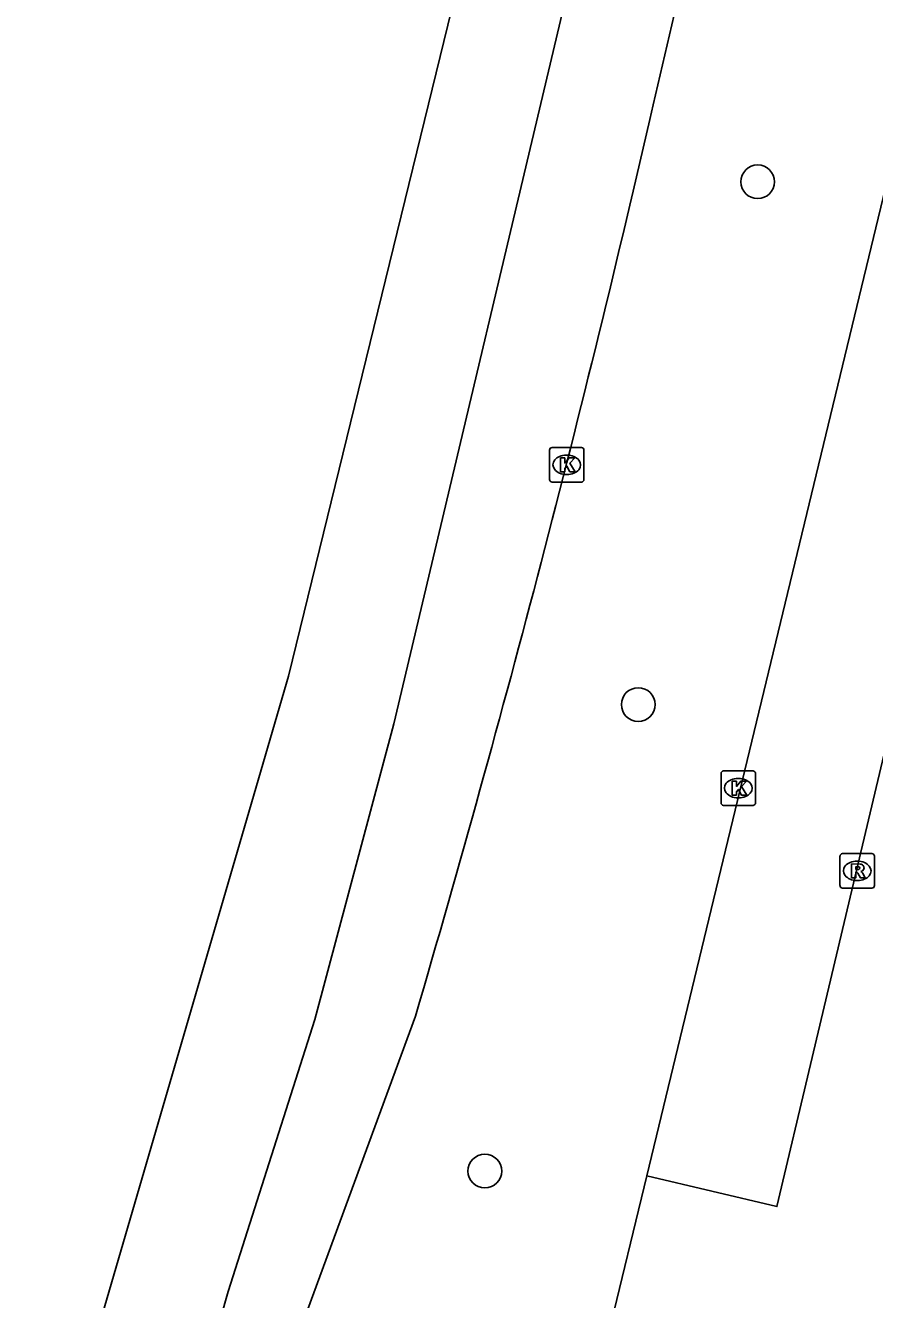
# Model space of a CAD drawing. Extents: x 162812 to 163818, y 381639 to 382470.
# Drawn here: x 163002.92 to 163027.55, y 382324.52 to 382361.46 of the extents above; entities that cross this region are included whole.
import ezdxf

# ---------------------------------------------------------------- set-up
doc = ezdxf.new("R2010")
doc.units = 0
for name, color, linetype in [('IMGEO_Boom', 7, 'Continuous'), ('IMGEO_Kolk', 7, 'Continuous'), ('IMGEO_Rijbaan_lokaal_gesloten', 7, 'Continuous'), ('IMGEO_Rijbaan_lokaal_open', 7, 'Continuous'), ('IMGEO_Rijbaan_regionaal_gesloten', 7, 'Continuous'), ('IMGEO_Rioolput', 7, 'Continuous')]:
    doc.layers.add(name, color=color, linetype=linetype)

msp = doc.modelspace()

# ---------------------------------------------------------------- linework, layer by layer
at = {"layer": 'IMGEO_Boom'}
for centre in [(163024.156, 382356.93), (163020.693, 382341.772), (163016.244, 382328.247)]:
    msp.add_circle(centre, 0.489, dxfattribs=at)
at = {"layer": 'IMGEO_Kolk'}
for p, q in [((163018.118, 382348.298), (163018.118, 382349.15)), ((163018.193, 382349.224), (163019.045, 382349.224)), ((163018.606, 382349.004), (163018.631, 382349.004)), ((163019.119, 382349.15), (163019.119, 382348.298)), ((163019.045, 382348.224), (163018.193, 382348.224)), ((163018.629, 382348.444), (163018.604, 382348.444)), ((163023.094, 382338.923), (163023.094, 382339.775)), ((163023.169, 382339.849), (163024.021, 382339.849)), ((163024.095, 382339.775), (163024.095, 382338.923)), ((163023.582, 382339.629), (163023.607, 382339.629)), ((163023.605, 382339.069), (163023.58, 382339.069)), ((163024.021, 382338.849), (163023.169, 382338.849))]:
    msp.add_line(p, q, dxfattribs=at)
for points in [[(163018.118, 382348.298), (163018.118, 382349.15)], [(163018.193, 382349.224), (163019.045, 382349.224)], [(163019.119, 382349.15), (163019.119, 382348.298)], [(163018.439, 382348.924), (163018.562, 382348.924), (163018.562, 382348.773), (163018.692, 382348.924), (163018.856, 382348.924), (163018.71, 382348.773), (163018.863, 382348.524), (163018.711, 382348.524), (163018.626, 382348.688), (163018.562, 382348.621), (163018.562, 382348.524), (163018.439, 382348.524), (163018.439, 382348.924)], [(163019.045, 382348.224), (163018.193, 382348.224)], [(163023.094, 382338.923), (163023.094, 382339.775)], [(163023.169, 382339.849), (163024.021, 382339.849)], [(163024.095, 382339.775), (163024.095, 382338.923)], [(163023.415, 382339.549), (163023.538, 382339.549), (163023.538, 382339.398), (163023.668, 382339.549), (163023.832, 382339.549), (163023.686, 382339.398), (163023.839, 382339.149), (163023.687, 382339.149), (163023.602, 382339.313), (163023.538, 382339.246), (163023.538, 382339.149), (163023.415, 382339.149), (163023.415, 382339.549)], [(163024.021, 382338.849), (163023.169, 382338.849)]]:
    msp.add_lwpolyline(points, dxfattribs=at)
for centre, start, end in [((163018.195, 382349.148), 91.552, 178.448), ((163018.195, 382349.148), 91.552, 178.448), ((163019.043, 382349.148), 1.552, 88.448), ((163019.043, 382349.148), 1.552, 88.448), ((163018.195, 382348.3), 181.552, 268.448), ((163018.195, 382348.3), 181.552, 268.448), ((163019.043, 382348.3), 271.552, 358.448), ((163019.043, 382348.3), 271.552, 358.448), ((163023.171, 382339.773), 91.552, 178.448), ((163023.171, 382339.773), 91.552, 178.448), ((163024.019, 382339.773), 1.552, 88.448), ((163024.019, 382339.773), 1.552, 88.448), ((163023.171, 382338.925), 181.552, 268.448), ((163023.171, 382338.925), 181.552, 268.448), ((163024.019, 382338.925), 271.552, 358.448), ((163024.019, 382338.925), 271.552, 358.448)]:
    msp.add_arc(centre, 0.0765, start, end, dxfattribs=at)
for centre, major_axis, ratio, start_param, end_param in [((163018.605, 382348.724), (-0.387, 0.002), 0.722429, 4.712389, 7.853982), ((163018.63, 382348.724), (-0.39, 0.002), 0.717154, 1.570796, 4.712389), ((163023.581, 382339.349), (-0.387, 0.002), 0.722429, 4.712389, 7.853982), ((163023.606, 382339.349), (-0.39, 0.002), 0.717154, 1.570796, 4.712389)]:
    msp.add_ellipse(centre, major_axis=major_axis, ratio=ratio, start_param=start_param, end_param=end_param, dxfattribs=at)
at = {"layer": 'IMGEO_Rijbaan_lokaal_gesloten'}
for points in [[(163020.941, 382328.112), (163024.715, 382327.217), (163035.23, 382371.584)], [(163020.941, 382328.112), (163019.833, 382323.527), (163015.341, 382304.711), (163011.407, 382289.212)]]:
    msp.add_lwpolyline(points, dxfattribs=at)
at = {"layer": 'IMGEO_Rijbaan_lokaal_open'}
msp.add_lwpolyline([(163028.764, 382360.48), (163020.941, 382328.112)], dxfattribs=at)
at = {"layer": 'IMGEO_Rijbaan_regionaal_gesloten'}
for points in [[(162957.334, 382216.925), (162970.099, 382238.803), (162988.069, 382276.576), (162999.406, 382306.223), (163004.339, 382321.327), (163010.545, 382342.595), (163016.751, 382367.915), (163022.202, 382392.931), (163024.249, 382401.938), (163027.1, 382412.472), (163031.008, 382425.974), (163036.242, 382443.17)], [(163005.155, 382311.92), (163008.8, 382324.751), (163011.315, 382332.64), (163013.601, 382341.216), (163018.973, 382363.856), (163024.915, 382389.012), (163029.659, 382408.85), (163031.259, 382414.339), (163034.689, 382425.944), (163036.917, 382433.491), (163039.378, 382442.583)], [(163027.259, 382386.699), (163022.008, 382362.942), (163021.127, 382359.156)], [(163014.231, 382332.739), (163010.867, 382323.588)]]:
    msp.add_lwpolyline(points, dxfattribs=at)
msp.add_arc((162579.184, 382460.414), 453.394, 343.6444, 347.09513, dxfattribs=at)
at = {"layer": 'IMGEO_Rioolput'}
for p, q in [((163026.544, 382336.525), (163026.544, 382337.377)), ((163026.619, 382337.451), (163027.471, 382337.451)), ((163027.032, 382337.231), (163027.057, 382337.231)), ((163027.545, 382337.377), (163027.545, 382336.525)), ((163027.471, 382336.451), (163026.619, 382336.451)), ((163027.055, 382336.671), (163027.03, 382336.671))]:
    msp.add_line(p, q, dxfattribs=at)
for points in [[(163026.544, 382336.525), (163026.544, 382337.377)], [(163026.619, 382337.451), (163027.471, 382337.451)], [(163027.133, 382337.149), (163026.881, 382337.151), (163026.881, 382336.751)], [(163027.545, 382337.377), (163027.545, 382336.525)], [(163026.881, 382336.751), (163027.005, 382336.751), (163027.005, 382336.913), (163027.016, 382336.913)], [(163027.059, 382337.07), (163027.005, 382337.07), (163027.005, 382336.989)], [(163027.005, 382336.989), (163027.057, 382336.989)], [(163027.063, 382336.884), (163027.134, 382336.751), (163027.274, 382336.751), (163027.209, 382336.877)], [(163027.471, 382336.451), (163026.619, 382336.451)]]:
    msp.add_lwpolyline(points, dxfattribs=at)
for centre, radius, start, end in [((163026.621, 382337.375), 0.0765, 91.552, 178.448), ((163026.621, 382337.375), 0.0765, 91.552, 178.448), ((163027.132, 382337.039), 0.109, 350.3612, 89.416), ((163027.469, 382337.375), 0.0765, 1.552, 88.448), ((163027.469, 382337.375), 0.0765, 1.552, 88.448), ((163027.015, 382336.86), 0.0533, 26.0293, 88.6989), ((163027.041, 382337.178), 0.19, 274.7715, 282.9687), ((163027.065, 382336.974), 0.0964, 77.0061, 93.1865), ((163027.079, 382337.031), 0.0378, 276.6634, 79.6772), ((163027.13, 382337.039), 0.112, 277.5842, 350.9817), ((163027.114, 382336.824), 0.108, 29.5134, 73.7905), ((163026.621, 382336.527), 0.0765, 181.552, 268.448), ((163026.621, 382336.527), 0.0765, 181.552, 268.448), ((163027.469, 382336.527), 0.0765, 271.552, 358.448), ((163027.469, 382336.527), 0.0765, 271.552, 358.448)]:
    msp.add_arc(centre, radius, start, end, dxfattribs=at)
for centre, major_axis, ratio, start_param, end_param in [((163027.031, 382336.951), (-0.387, 0.002), 0.722429, 4.712389, 7.853982), ((163027.056, 382336.951), (-0.39, 0.002), 0.717154, 1.570796, 4.712389)]:
    msp.add_ellipse(centre, major_axis=major_axis, ratio=ratio, start_param=start_param, end_param=end_param, dxfattribs=at)

doc.saveas('drawing.dxf')
